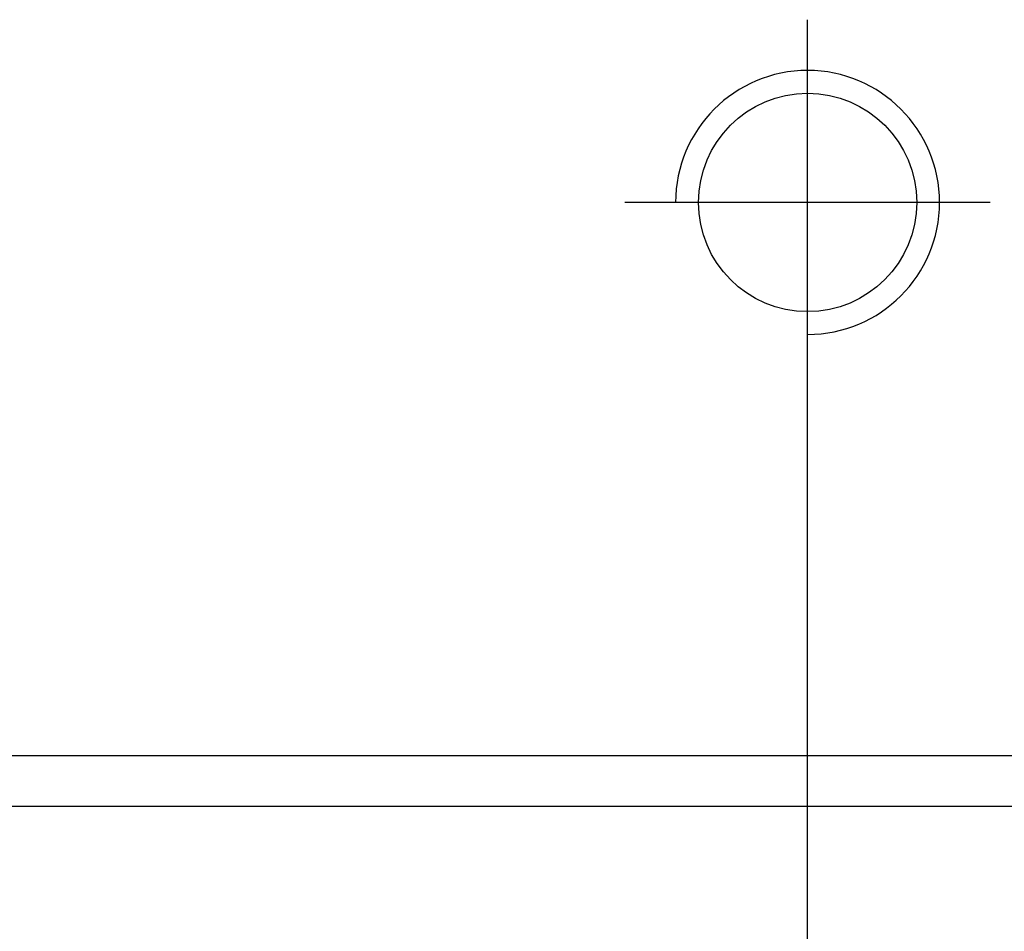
# Model space of a CAD drawing. Header units: millimetres. Extents: x -386 to 3135, y -1989 to 860.
# Tile 291 of 596: x 1678 to 1688, y -1919 to -1910. Entities that reach past the tile are written whole.
import ezdxf

# ---------------------------------------------------------------- set-up
doc = ezdxf.new("R2010")
doc.units = ezdxf.units.MM
doc.layers.get('0').update_dxf_attribs({"linetype": 'CONTINUOUS'})

msp = doc.modelspace()

# ---------------------------------------------------------------- linework, layer by layer
at = {"ltscale": 0.2}
for p, q in [((1685.8831, -1913.361), (1685.8831, -1909.761)), ((1685.8831, -1936.9735), (1685.8831, -1911.2236)), ((1687.6831, -1911.561), (1684.0831, -1911.561))]:
    msp.add_line(p, q, dxfattribs=at)
at = {"linetype": 'Continuous'}
msp.add_line((1874.3712, -1917.011), (1615.8831, -1917.0113), dxfattribs=at)
msp.add_circle((1685.8831, -1911.561), 1.075, dxfattribs=at)
msp.add_arc((1685.8831, -1911.561), 1.3, 270, 180)
msp.add_open_spline([(1874.2508, -1917.5108), (1615.8831, -1917.5111)], degree=1, dxfattribs=at)

doc.saveas('drawing.dxf')
